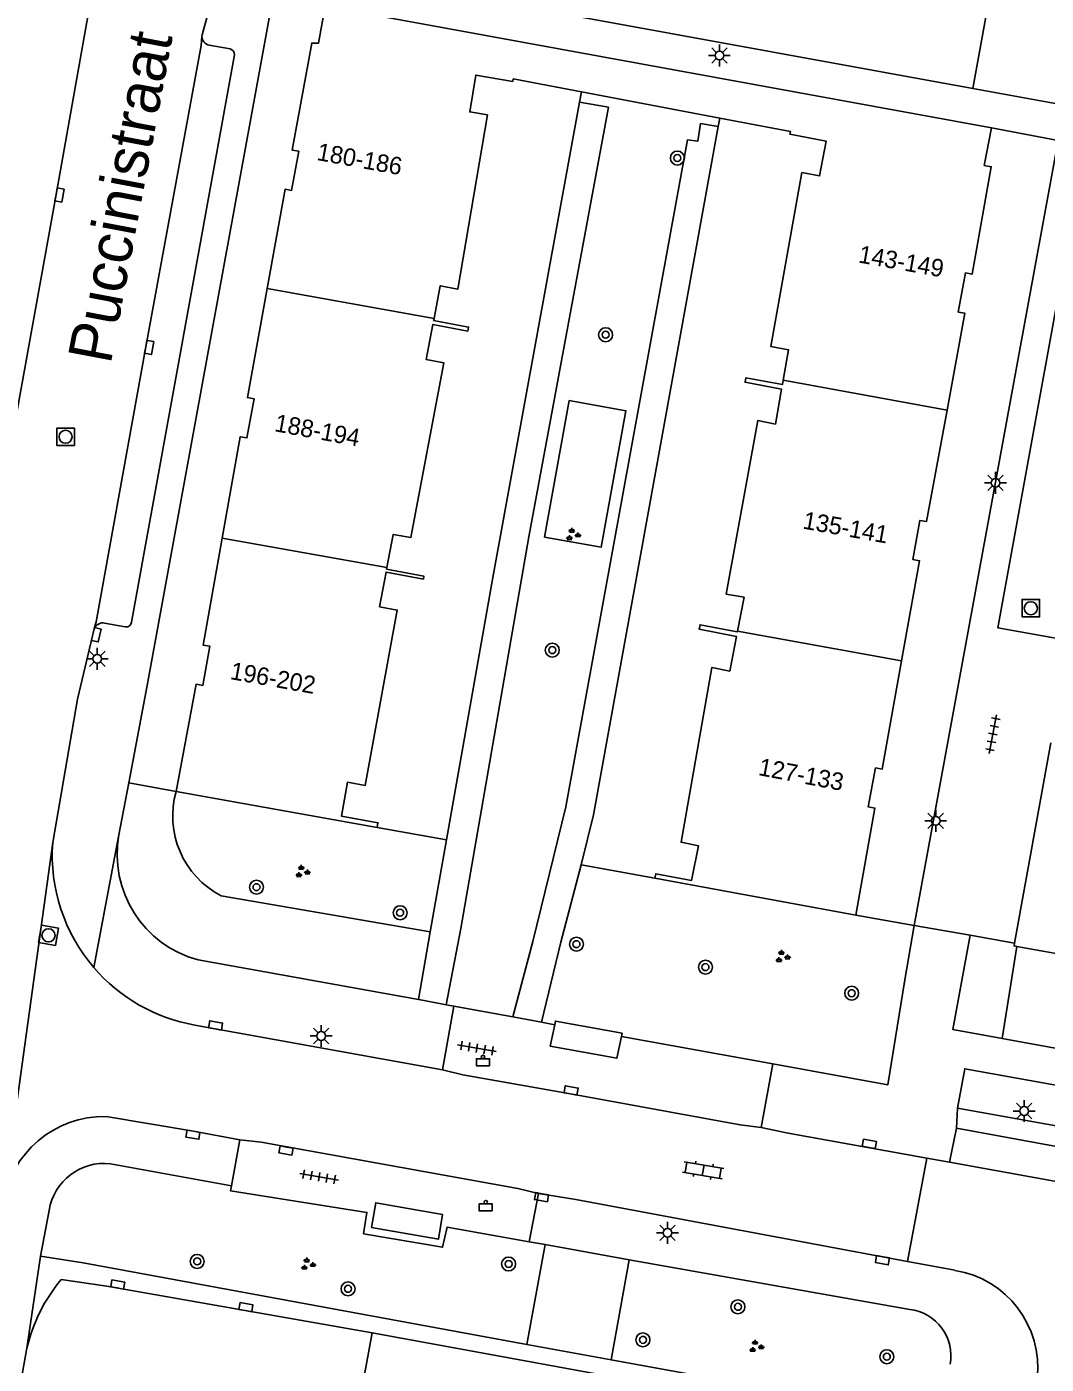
# Model space of a CAD drawing. Extents: x 132999 to 136000, y 398499 to 400501.
# Drawn here: x 133170.5 to 133228.8, y 399832.1 to 399908.6 of the extents above; entities that cross this region are included whole.
import ezdxf

# ---------------------------------------------------------------- set-up
doc = ezdxf.new("R2010")
doc.units = 0
for name, color, linetype in [('gg-afsc-erfafscheiding', 7, 'Continuous'), ('gg-anno-huisnummerreeks BGT', 7, 'Continuous'), ('gg-anno-openbare ruimte label', 7, 'Continuous'), ('gg-bbg-abri', 7, 'Continuous'), ('gg-bbg-hoofdgebouw', 7, 'Continuous'), ('gg-bbg-tussenscheiding', 7, 'Continuous'), ('gg-knt-verharding', 7, 'Continuous'), ('gg-knt-verharding nz', 7, 'Continuous'), ('gt-grn-groengrens', 7, 'Continuous'), ('gt-grn-weggrens', 7, 'Continuous'), ('gt-symb-afvalbak', 7, 'Continuous'), ('gt-symb-boom', 7, 'Continuous'), ('gt-symb-groenvak', 7, 'Continuous'), ('gt-symb-klinker verharding', 7, 'Continuous'), ('gt-symb-kolk', 7, 'Continuous'), ('gt-symb-lichtmast', 7, 'Continuous'), ('gt-symb-rioolschacht', 7, 'Continuous'), ('gt-symb-tegel verharding', 7, 'Continuous')]:
    doc.layers.add(name, color=color, linetype=linetype)

# ---------------------------------------------------------------- blocks, each defined once
blk = doc.blocks.new('gt0-LMAST')
at = {"layer": 'gt-symb-lichtmast'}
for p, q in [((-0.182, 0.173), (-0.447, 0.438)), ((-0.005, 0.246), (-0.005, 0.621)), ((0.172, 0.173), (0.437, 0.438)), ((-0.255, -0.004), (-0.63, -0.004)), ((-0.182, -0.181), (-0.447, -0.446)), ((-0.005, -0.254), (-0.005, -0.629)), ((0.437, -0.446), (0.172, -0.181)), ((0.245, -0.004), (0.62, -0.004))]:
    blk.add_line(p, q, dxfattribs=at)
blk.add_circle((-0.005, -0.004), 0.25, dxfattribs=at)
blk = doc.blocks.new('gt0-KOLK')
at = {"layer": 'gt-symb-kolk'}
blk.add_lwpolyline([(0, 0), (0.375, 0), (0.375, 0.4), (-0.375, 0.4), (-0.375, 0), (0, 0)], dxfattribs=at)
blk = doc.blocks.new('gt0-RS')
at = {"layer": 'gt-symb-rioolschacht'}
blk.add_lwpolyline([(-0.5, -0.5), (0.5, -0.5), (0.5, 0.5), (-0.5, 0.5)], close=True, dxfattribs=at)
blk.add_circle((0, 0), 0.375, dxfattribs=at)
blk = doc.blocks.new('gt0-BOOM')
at = {"layer": 'gt-symb-boom'}
for radius in [0.4, 0.2]:
    blk.add_circle((0, 0), radius, dxfattribs=at)
blk = doc.blocks.new('gt0-GRVAK')
at = {"layer": 'gt-symb-groenvak'}
for p, q in [((-0.11, 0.189), (-0.228, 0.24)), ((-0.182, 0.153), (0.088, 0.153)), ((-0.091, 0.211), (-0.156, 0.322)), ((-0.047, 0.214), (-0.047, 0.393)), ((-0.004, 0.211), (0.061, 0.322)), ((0.015, 0.189), (0.133, 0.24)), ((0.262, -0.052), (0.197, 0.059)), ((0.305, -0.049), (0.305, 0.13)), ((0.349, -0.052), (0.414, 0.059)), ((-0.245, -0.228), (-0.363, -0.177)), ((-0.318, -0.264), (-0.047, -0.264)), ((-0.226, -0.206), (-0.291, -0.095)), ((-0.183, -0.203), (-0.183, -0.024)), ((-0.139, -0.206), (-0.074, -0.095)), ((-0.12, -0.228), (-0.002, -0.177)), ((0.243, -0.074), (0.125, -0.023)), ((0.17, -0.11), (0.441, -0.11)), ((0.368, -0.074), (0.486, -0.023))]:
    blk.add_line(p, q, dxfattribs=at)
blk = doc.blocks.new('gt0-TEG1')
at = {"layer": 'gt-symb-tegel verharding'}
for p, q in [((-1.125, 0), (1.125, 0)), ((-0.9, -0.25), (-0.9, 0.25)), ((-0.45, -0.25), (-0.45, 0.25)), ((0, -0.25), (0, 0.25)), ((0.45, -0.25), (0.45, 0.25)), ((0.9, -0.25), (0.9, 0.25))]:
    blk.add_line(p, q, dxfattribs=at)
blk = doc.blocks.new('gt0-ABAK')
at = {"layer": 'gt-symb-afvalbak'}
blk.add_lwpolyline([(0.375, -0.5), (-0.375, -0.5), (-0.375, -0.1), (0.375, -0.1)], close=True, dxfattribs=at)
blk.add_circle((0, 0), 0.1, dxfattribs=at)
blk = doc.blocks.new('gt0-KL1')
at = {"layer": 'gt-symb-klinker verharding'}
for p, q in [((-1.15, 0.3), (1.15, 0.3)), ((-1, -0.3), (-1, 0.3)), ((-0.5, 0.3), (-0.5, 0.45)), ((0, -0.3), (0, 0.3)), ((0.5, 0.3), (0.5, 0.45)), ((1, -0.3), (1, 0.3)), ((-1.15, -0.3), (1.15, -0.3)), ((-0.5, -0.45), (-0.5, -0.3)), ((0.5, -0.45), (0.5, -0.3))]:
    blk.add_line(p, q, dxfattribs=at)

msp = doc.modelspace()

# ---------------------------------------------------------------- linework, layer by layer
at = {"layer": 'gg-afsc-erfafscheiding'}
for p, q in [((133190.514, 399862.779), (133194.476, 399862.069)), ((133206.398, 399859.865), (133202.197, 399860.634)), ((133217.91, 399857.758), (133221.255, 399857.159))]:
    msp.add_line(p, q, dxfattribs=at)
at = {"layer": 'gg-bbg-abri'}
for points in [[(133204.494, 399850.809), (133204.534, 399851), (133200.721, 399851.698), (133200.674, 399851.474)], [(133204.494, 399850.809), (133204.234, 399849.565), (133200.42, 399850.262), (133200.674, 399851.474)], [(133190.19, 399839.881), (133190.434, 399841.301), (133194.263, 399840.628), (133194.019, 399839.208), (133190.19, 399839.881)]]:
    msp.add_lwpolyline(points, dxfattribs=at)
at = {"layer": 'gg-bbg-hoofdgebouw'}
for p, q in [((133187.54, 399909.76), (133225.68, 399902.81)), ((133210.124, 399903.357), (133202.211, 399904.857)), ((133226.998, 399856.152), (133229.08, 399867.61)), ((133190.514, 399862.779), (133179.01, 399864.84)), ((133217.91, 399857.758), (133206.398, 399859.865)), ((133271.75, 399847.83), (133227.129, 399855.971)), ((133190.22, 399833.85), (133186.681, 399814.46))]:
    msp.add_line(p, q, dxfattribs=at)
for points in [[(133184.215, 399893.609), (133185.24, 399899.29), (133185.62, 399899.22), (133186.03, 399901.46), (133185.65, 399901.53), (133186.77, 399907.65), (133187.15, 399907.64), (133187.54, 399909.76)], [(133202.211, 399904.857), (133198.301, 399905.598), (133198.277, 399905.464), (133196.166, 399905.821), (133195.809, 399903.715), (133196.825, 399903.543), (133195.137, 399893.576), (133194.125, 399893.769), (133193.768, 399891.898)], [(133213.751, 399888.357), (133214.059, 399890.107), (133213.055, 399890.285), (133214.824, 399900.241), (133215.837, 399900.052), (133216.21, 399902.047), (133214.136, 399902.435), (133214.174, 399902.589), (133210.124, 399903.357)], [(133225.68, 399902.81), (133225.26, 399900.65), (133225.66, 399900.58), (133224.56, 399894.43), (133224.181, 399894.5), (133223.77, 399892.26), (133224.15, 399892.19), (133223.132, 399886.653)], [(133181.643, 399879.327), (133182.68, 399885.13), (133183.061, 399885.06), (133183.47, 399887.3), (133183.09, 399887.37), (133184.215, 399893.609)], [(133193.768, 399891.898), (133193.746, 399891.785), (133195.747, 399891.403), (133195.704, 399891.178), (133193.71, 399891.559), (133193.326, 399889.545), (133194.337, 399889.352), (133192.448, 399879.359), (133191.434, 399879.541), (133191.074, 399877.638)], [(133211.136, 399874.01), (133211.512, 399875.943), (133210.499, 399876.127), (133212.301, 399886.053), (133213.312, 399885.856), (133213.662, 399887.846), (133211.57, 399888.245), (133211.613, 399888.49), (133213.709, 399888.117), (133213.751, 399888.357)], [(133223.132, 399886.653), (133221.96, 399880.28), (133221.58, 399880.34), (133221.18, 399878.1), (133221.56, 399878.03), (133220.532, 399872.303)], [(133179.01, 399864.84), (133180.151, 399870.97), (133180.53, 399870.9), (133180.93, 399873.15), (133180.55, 399873.21), (133181.643, 399879.327)], [(133191.074, 399877.638), (133191.058, 399877.556), (133193.193, 399877.151), (133193.161, 399876.98), (133191.026, 399877.385), (133190.65, 399875.4), (133191.663, 399875.215), (133189.828, 399865.179), (133188.815, 399865.364), (133188.467, 399863.421), (133190.554, 399863.047), (133190.514, 399862.779)], [(133206.398, 399859.865), (133206.459, 399860.126), (133208.514, 399859.745), (133208.904, 399861.727), (133207.909, 399861.923), (133209.675, 399871.926), (133210.69, 399871.72), (133211.076, 399873.703), (133208.946, 399874.118), (133208.996, 399874.375), (133211.126, 399873.96), (133211.136, 399874.01)], [(133220.532, 399872.303), (133219.42, 399866.11), (133219.04, 399866.18), (133218.621, 399863.95), (133219, 399863.88), (133217.91, 399857.758)], [(133227.129, 399855.971), (133226.97, 399856), (133226.998, 399856.152)], [(133222.58, 399827.62), (133212.79, 399829.43), (133212.84, 399829.72), (133190.22, 399833.85)]]:
    msp.add_lwpolyline(points, dxfattribs=at)
at = {"layer": 'gg-bbg-tussenscheiding'}
for p, q in [((133184.215, 399893.609), (133193.768, 399891.898)), ((133223.132, 399886.653), (133213.751, 399888.357)), ((133181.643, 399879.327), (133191.074, 399877.638)), ((133220.532, 399872.303), (133211.136, 399874.01))]:
    msp.add_line(p, q, dxfattribs=at)
at = {"layer": 'gg-knt-verharding'}
for p, q in [((133229.493, 399931.882), (133224.604, 399905.05)), ((133224.604, 399905.05), (133186.723, 399911.967)), ((133182.098, 399907.315), (133180.907, 399907.531)), ((133176.45, 399874.529), (133182.342, 399906.984)), ((133230.28, 399904.03), (133224.604, 399905.05)), ((133229.49, 399902.07), (133225.68, 399902.81)), ((133221.255, 399857.159), (133229.49, 399902.07)), ((133174.918, 399874.468), (133176.092, 399874.255)), ((133177.357, 399870.888), (133176.301, 399865.325)), ((133176.301, 399865.325), (133175.736, 399862.348)), ((133193.554, 399856.794), (133194.476, 399862.069)), ((133195.295, 399856.997), (133194.471, 399852.63)), ((133192.879, 399852.932), (133193.554, 399856.794)), ((133198.282, 399851.931), (133199.43, 399856.256)), ((133224.45, 399856.61), (133226.998, 399856.152)), ((133180.264, 399855.191), (133192.879, 399852.932)), ((133194.471, 399852.63), (133194.902, 399852.551)), ((133194.902, 399852.551), (133198.282, 399851.931)), ((133200.674, 399851.474), (133199.911, 399851.624)), ((133194.257, 399848.9), (133180.073, 399851.465)), ((133204.494, 399850.809), (133213.159, 399849.24)), ((133223.274, 399843.629), (133223.68, 399845.574)), ((133223.68, 399845.574), (133268.712, 399837.32)), ((133221.984, 399843.853), (133220.861, 399837.942)), ((133221.984, 399843.853), (133223.274, 399843.629)), ((133182.17, 399842.271), (133175.253, 399843.53)), ((133171.254, 399838.248), (133171.739, 399840.866)), ((133200.127, 399838.912), (133199.084, 399833.186)), ((133200.127, 399838.912), (133199.222, 399839.073)), ((133204.947, 399838.025), (133203.906, 399832.312)), ((133221.005, 399835.197), (133204.947, 399838.025)), ((133220.861, 399837.942), (133223.581, 399837.434)), ((133172.431, 399836.91), (133175.044, 399836.528)), ((133190.22, 399833.85), (133175.044, 399836.528)), ((133222.775, 399828.896), (133203.906, 399832.312))]:
    msp.add_line(p, q, dxfattribs=at)
for points in [[(133166.65, 399868.565), (133167.624, 399874.046), (133172.14, 399898.993), (133173.971, 399909.296), (133176.483, 399918.318)], [(133181.789, 399912.877), (133180.498, 399908.134), (133180.489, 399908.036)], [(133187.54, 399909.76), (133184.54, 399910.25), (133177.357, 399870.888)], [(133174.324, 399874.131), (133174.437, 399874.538), (133177.27, 399890.274), (133180.44, 399907.515), (133180.489, 399908.036)], [(133202.102, 399904.28), (133197.134, 399877.079), (133194.476, 399862.069)], [(133202.102, 399904.28), (133203.752, 399903.978), (133199.202, 399879.411), (133195.295, 399856.997)], [(133231.392, 399903.671), (133226.03, 399874.2), (133229.865, 399873.505)], [(133210.032, 399902.872), (133209.022, 399903.043), (133208.877, 399902.046), (133208.271, 399902.112), (133201.306, 399863.96), (133199.43, 399856.256)], [(133202.197, 399860.634), (133202.89, 399863.495), (133210.032, 399902.872)], [(133171.944, 399861.908), (133173.364, 399870.114), (133174.324, 399874.131)], [(133199.911, 399851.624), (133201.025, 399856.203), (133202.197, 399860.634)], [(133213.159, 399849.24), (133219.734, 399848.049), (133220.715, 399854.06), (133221.255, 399857.159)], [(133224.45, 399856.61), (133223.458, 399851.215), (133226.286, 399850.701)], [(133226.286, 399850.701), (133270.944, 399842.577), (133271.9, 399847.806)], [(133212.496, 399845.611), (133211.285, 399845.753), (133201.578, 399847.531), (133195.426, 399848.629), (133194.257, 399848.9)], [(133223.726, 399846.719), (133224.143, 399848.971), (133234.349, 399847.134)], [(133234.349, 399847.134), (133233.961, 399844.889), (133223.726, 399846.719)], [(133175.003, 399846.236), (133180.005, 399845.391), (133182.664, 399844.908)], [(133221.984, 399843.853), (133214.047, 399845.288), (133212.496, 399845.611)], [(133182.664, 399844.908), (133183.869, 399844.759), (133198.567, 399842.125), (133199.74, 399841.838)], [(133199.222, 399839.073), (133194.516, 399839.908), (133194.261, 399838.752), (133189.733, 399839.528), (133189.925, 399840.746), (133182.126, 399841.982), (133182.17, 399842.271)], [(133199.74, 399841.838), (133201.879, 399841.481), (133220.861, 399837.942)], [(133199.084, 399833.186), (133173.687, 399837.863), (133171.254, 399838.248)], [(133166.611, 399827.486), (133169.389, 399826.983), (133170.472, 399832.984)]]:
    msp.add_lwpolyline(points, dxfattribs=at)
for centre, radius, start, end in [((133181.002, 399908.035), 0.513, 179.94244, 259.28822), ((133182.049, 399907.024), 0.295, 352.28529, 80.50703), ((133174.81, 399873.967), 0.513, 77.79556, 161.3404), ((133176.167, 399874.528), 0.283, 254.65919, 0.19903), ((133181.894, 399861.233), 6.259, 169.74119, 254.89921), ((133181.798, 399861.191), 9.88, 175.83954, 220.59685), ((133181.796, 399861.194), 9.88, 220.61551, 259.95669), ((133174.909, 399840.358), 5.879, 89.08764, 171.45027), ((133174.896, 399840.351), 3.199, 83.59509, 170.7372), ((133222.686, 399831.87), 5.635, 353.66964, 80.86342), ((133179.739, 399830.811), 9.519, 140.15675, 166.80659), ((133220.676, 399832.541), 2.677, 349.65434, 82.93722)]:
    msp.add_arc(centre, radius, start, end, dxfattribs=at)
at = {"layer": 'gg-knt-verharding nz'}
for p, q in [((133194.257, 399848.9), (133194.902, 399852.551)), ((133198.282, 399851.931), (133199.911, 399851.624)), ((133212.496, 399845.611), (133213.159, 399849.24)), ((133182.664, 399844.908), (133182.17, 399842.271)), ((133268.393, 399835.391), (133223.274, 399843.629)), ((133199.74, 399841.838), (133199.222, 399839.073))]:
    msp.add_line(p, q, dxfattribs=at)
at = {"layer": 'gt-grn-groengrens'}
for p, q in [((133179.01, 399864.84), (133176.301, 399865.325)), ((133181.585, 399858.866), (133193.554, 399856.794)), ((133226.286, 399850.701), (133227.129, 399855.971))]:
    msp.add_line(p, q, dxfattribs=at)
msp.add_lwpolyline([(133201.511, 399887.198), (133200.099, 399879.389), (133203.344, 399878.802), (133204.756, 399886.612), (133201.511, 399887.198)], dxfattribs=at)
msp.add_arc((133183.95, 399863.427), 5.138, 164.04078, 242.59464, dxfattribs=at)
at = {"layer": 'gt-grn-weggrens'}
for p, q in [((133202.102, 399904.28), (133202.211, 399904.857)), ((133210.032, 399902.872), (133210.124, 399903.357)), ((133175.736, 399862.348), (133174.296, 399854.762)), ((133169.096, 399841.232), (133171.944, 399861.908)), ((133221.255, 399857.159), (133224.45, 399856.61)), ((133223.68, 399845.574), (133223.726, 399846.719)), ((133200.127, 399838.912), (133204.947, 399838.025)), ((133171.254, 399838.248), (133170.472, 399832.984)), ((133199.084, 399833.186), (133203.906, 399832.312))]:
    msp.add_line(p, q, dxfattribs=at)
msp.add_lwpolyline([(133192.879, 399852.932), (133193.214, 399852.868), (133194.471, 399852.63)], dxfattribs=at)

# ---------------------------------------------------------------- block references
at = {"layer": 'gt-symb-afvalbak'}
for p in [(133196.571, 399849.641), (133196.73, 399841.33)]:
    msp.add_blockref('gt0-ABAK', p, dxfattribs=at)
at = {"layer": 'gt-symb-boom'}
for p, rotation in [((133207.696, 399901.075), 169.63367739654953), ((133183.609, 399859.357), 79.925667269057), ((133191.829, 399857.893), 79.925667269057), ((133201.921, 399856.096), 79.92566727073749), ((133209.305, 399854.781), 79.925667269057), ((133217.673, 399853.29), 79.92566727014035), ((133198.038, 399837.796), 169.51061019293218), ((133211.162, 399835.346), 169.51061018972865), ((133205.726, 399833.456), 169.51061018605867), ((133219.685, 399832.492), 169.51061018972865)]:
    msp.add_blockref('gt0-BOOM', p, dxfattribs=dict(at, rotation=rotation))
for p in [(133203.591, 399890.965), (133200.538, 399872.92), (133180.215, 399837.943), (133188.847, 399836.376)]:
    msp.add_blockref('gt0-BOOM', p, dxfattribs=at)
at = {"layer": 'gt-symb-groenvak'}
for p in [(133201.703, 399879.523), (133186.217, 399860.235), (133213.696, 399855.374), (133186.532, 399837.775), (133212.19, 399833.067)]:
    msp.add_blockref('gt0-GRVAK', p, dxfattribs=at)
at = {"layer": 'gt-symb-klinker verharding', "rotation": -9.848622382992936}
msp.add_blockref('gt0-KL1', (133209.175, 399843.153), dxfattribs=at)
at = {"layer": 'gt-symb-kolk'}
for p, rotation in [((133172.14, 399898.993), -100.26370230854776), ((133177.27, 399890.274), -100.20524441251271), ((133174.246, 399873.84), -102.65046762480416), ((133181.229, 399851.25), -10.222559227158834), ((133201.578, 399847.531), -10.377745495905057), ((133180.005, 399845.391), 170.40899499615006), ((133218.648, 399844.471), -10.5011753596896), ((133185.335, 399844.488), 169.5558410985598), ((133199.956, 399841.813), 169.88497433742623), ((133219.47, 399838.208), 169.4576796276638), ((133175.632, 399836.425), -10.074332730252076), ((133182.968, 399835.13), -10.140793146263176)]:
    msp.add_blockref('gt0-KOLK', p, dxfattribs=dict(at, rotation=rotation))
at = {"layer": 'gt-symb-lichtmast'}
for p in [(133210.108, 399906.95), (133225.907, 399882.495), (133174.501, 399872.422), (133222.487, 399863.16), (133187.311, 399850.846), (133227.549, 399846.554), (133207.14, 399839.583)]:
    msp.add_blockref('gt0-LMAST', p, dxfattribs=at)
at = {"layer": 'gt-symb-rioolschacht'}
for p in [(133172.684, 399885.129), (133227.927, 399875.317)]:
    msp.add_blockref('gt0-RS', p, dxfattribs=at)
at = {"layer": 'gt-symb-rioolschacht', "rotation": -10.01686149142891}
msp.add_blockref('gt0-RS', (133171.706, 399856.6), dxfattribs=at)
at = {"layer": 'gt-symb-tegel verharding'}
for p, rotation in [((133225.756, 399868.114), -100.65836150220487), ((133196.225, 399850.145), -9.500010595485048), ((133187.193, 399842.784), -9.500010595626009)]:
    msp.add_blockref('gt0-TEG1', p, dxfattribs=dict(at, rotation=rotation))

# ---------------------------------------------------------------- texts
at = {"layer": 'gg-anno-huisnummerreeks BGT'}
for s, rotation, p in [('180-186', 349.7, (133187.014, 399900.968)), ('143-149', 349.9, (133218.013, 399895.106)), ('188-194', 349.6, (133184.593, 399885.451)), ('135-141', 349.9, (133214.83, 399879.88)), ('196-202', 349.9, (133182.055, 399871.268)), ('127-133', 349.3, (133212.286, 399865.775))]:
    msp.add_text(s, height=1, rotation=rotation, dxfattribs=at).set_placement(p)
at = {"layer": 'gg-anno-openbare ruimte label'}
msp.add_text('Puccinistraat', height=2.5, rotation=79.3, dxfattribs=at).set_placement((133175.256, 399889.228))

doc.saveas('drawing.dxf')
